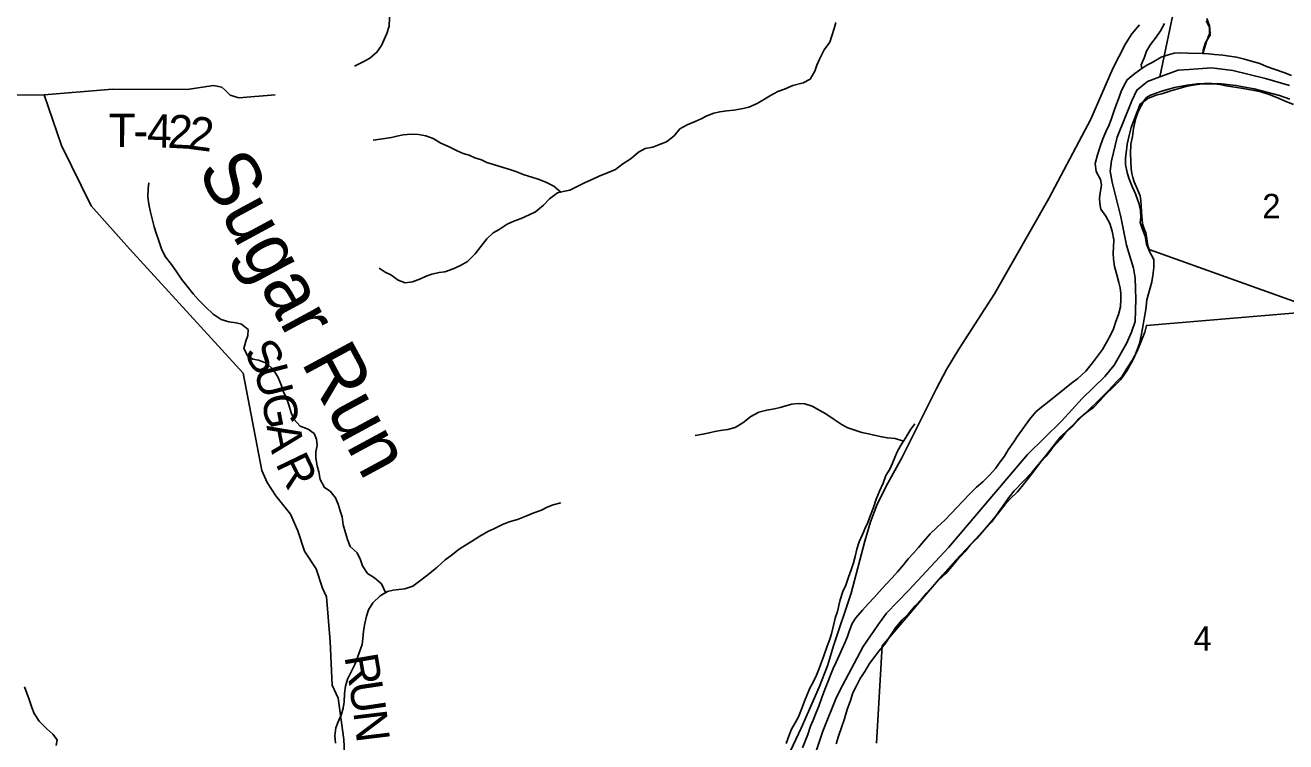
# Model space of a CAD drawing. Extents: x 1578669 to 1989827, y 208020 to 553079.
# Drawn here: x 1806856 to 1818219, y 387909 to 394363 of the extents above; entities that cross this region are included whole.
import ezdxf

# ---------------------------------------------------------------- set-up
doc = ezdxf.new("R2010")
doc.units = 0
for name, color, linetype in [('GM_X_County_Road', 7, 'Continuous'), ('GM_X_County_Road_Text', 7, 'Continuous'), ('GM_X_Major_River', 7, 'Continuous'), ('GM_X_Minor_River', 7, 'Continuous'), ('GM_X_Minor_River_Text', 7, 'Continuous'), ('GM_X_Section', 7, 'Continuous'), ('GM_X_Section_Text', 7, 'Continuous'), ('GM_X_State_Route', 7, 'Continuous'), ('GM_X_Township', 7, 'Continuous'), ('GM_X_Township_Road', 7, 'Continuous'), ('GM_X_Township_Road_Text', 7, 'Continuous')]:
    doc.layers.add(name, color=color, linetype=linetype)

msp = doc.modelspace()

# ---------------------------------------------------------------- linework, layer by layer
at = {"layer": 'GM_X_County_Road'}
msp.add_lwpolyline([(1809741, 387669), (1809727, 387930), (1809677, 388301), (1809623, 388418), (1809604, 388813), (1809572, 389213), (1809535, 389293), (1809477, 389468), (1809373, 389626), (1809313, 389809), (1809247, 389958), (1809116, 390124), (1809038, 390245), (1808988, 390353), (1808820, 391229), (1808531, 391544), (1807796, 392350), (1807449, 392737), (1807184, 393278), (1807027, 393737), (1806497, 393734)], dxfattribs=at)
at = {"layer": 'GM_X_Major_River'}
for points in [[(1818271, 393911), (1818201, 393936), (1818122, 393963), (1818044, 393991), (1817984, 394018), (1817918, 394037), (1817845, 394056), (1817773, 394075), (1817711, 394084), (1817651, 394093), (1817577, 394100), (1817523, 394105), (1817469, 394108), (1817337, 394110), (1817265, 394113), (1817211, 394110), (1817150, 394093), (1817096, 394074), (1817015, 394027), (1816965, 394002), (1816912, 393967), (1816857, 393927), (1816790, 393872), (1816759, 393817), (1816734, 393765), (1816707, 393691), (1816688, 393637), (1816669, 393585), (1816648, 393522), (1816627, 393466), (1816598, 393404), (1816569, 393338), (1816544, 393269), (1816521, 393195), (1816499, 393117), (1816510, 393045), (1816549, 392972), (1816556, 392922), (1816549, 392870), (1816540, 392808), (1816541, 392756), (1816550, 392705), (1816597, 392644), (1816634, 392576), (1816653, 392507), (1816670, 392431), (1816667, 392365), (1816664, 392309), (1816665, 392256), (1816674, 392190), (1816695, 392114), (1816714, 392047), (1816725, 391997), (1816732, 391947), (1816733, 391895), (1816728, 391826), (1816711, 391757)], [(1816189, 390634), (1816234, 390690), (1816289, 390745), (1816353, 390818), (1816410, 390867), (1816487, 390922), (1816542, 390979), (1816599, 391043), (1816656, 391098), (1816733, 391171), (1816787, 391250), (1816826, 391320), (1816851, 391371), (1816878, 391439), (1816899, 391497), (1816916, 391569), (1816929, 391645), (1816941, 391717), (1816956, 391803), (1816967, 391889), (1816987, 391963), (1817010, 392053), (1817021, 392110), (1817030, 392180), (1817030, 392253), (1816991, 392325), (1816962, 392392), (1816951, 392464), (1816924, 392531), (1816907, 392585), (1816912, 392635), (1816909, 392694), (1816896, 392752), (1816865, 392843), (1816834, 392911), (1816803, 392984), (1816788, 393036), (1816775, 393107), (1816774, 393169), (1816782, 393237), (1816789, 393291), (1816808, 393371), (1816825, 393441), (1816848, 393504), (1816878, 393584), (1816907, 393652), (1816976, 393703), (1817050, 393732), (1817101, 393745), (1817181, 393772), (1817245, 393791), (1817330, 393814), (1817402, 393826), (1817487, 393837), (1817553, 393838), (1817625, 393829), (1817681, 393818), (1817738, 393809), (1817816, 393796), (1817900, 393782), (1817984, 393767), (1818068, 393738), (1818139, 393711), (1818207, 393683), (1818289, 393648)], [(1816711, 391757), (1816688, 391693), (1816665, 391627), (1816638, 391571), (1816605, 391510), (1816565, 391442), (1816522, 391381), (1816477, 391323), (1816416, 391246), (1816345, 391181), (1816286, 391138), (1816223, 391087), (1816085, 390977), (1816018, 390924), (1815967, 390880), (1815908, 390811), (1815853, 390736), (1815799, 390662), (1815766, 390611), (1815717, 390538), (1815684, 390482), (1815645, 390430), (1815602, 390371), (1815551, 390312), (1815488, 390250), (1815431, 390201), (1815368, 390138), (1815307, 390077), (1815256, 390022), (1815203, 389966), (1815144, 389905), (1815079, 389844), (1815014, 389781), (1814956, 389716), (1814907, 389660), (1814863, 389609), (1814816, 389556), (1814773, 389504), (1814720, 389439), (1814671, 389385), (1814613, 389324), (1814554, 389259), (1814507, 389208), (1814454, 389150), (1814403, 389095), (1814342, 389026), (1814309, 388974), (1814286, 388912), (1814269, 388857), (1814246, 388805), (1814219, 388747), (1814196, 388693), (1814165, 388626), (1814140, 388570), (1814115, 388510), (1814088, 388441), (1814063, 388379), (1814038, 388307), (1814010, 388231), (1813985, 388172), (1813958, 388104), (1813935, 388048), (1813910, 387974), (1813887, 387913), (1813862, 387855)], [(1814167, 387890), (1814188, 387960), (1814218, 388046), (1814237, 388108), (1814266, 388201), (1814294, 388281), (1814315, 388349), (1814348, 388414), (1814383, 388480), (1814424, 388541), (1814465, 388613), (1814506, 388666), (1814549, 388726), (1814603, 388789), (1814662, 388876), (1814701, 388934), (1814758, 389005), (1814815, 389058), (1814877, 389132), (1814934, 389193), (1814979, 389248), (1815044, 389315), (1815091, 389367), (1815154, 389424), (1815209, 389489), (1815254, 389543), (1815327, 389620), (1815374, 389679), (1815434, 389740), (1815503, 389821), (1815558, 389885), (1815630, 389972), (1815685, 390043), (1815734, 390098), (1815799, 390159), (1815862, 390237), (1815918, 390308), (1815965, 390369), (1816010, 390431), (1816059, 390482), (1816118, 390559), (1816189, 390634)]]:
    msp.add_lwpolyline(points, dxfattribs=at)
at = {"layer": 'GM_X_Minor_River'}
for points in [[(1810206, 395299), (1810214, 395243), (1810200, 395169), (1810196, 395107), (1810182, 395034), (1810161, 394964), (1810129, 394898), (1810131, 394834), (1810128, 394764), (1810112, 394691), (1810100, 394611), (1810105, 394555), (1810133, 394481), (1810139, 394429), (1810135, 394355), (1810116, 394287), (1810092, 394234), (1810066, 394180), (1810026, 394120), (1809963, 394065), (1809907, 394035), (1809825, 393994)], [(1817475, 394108), (1817484, 394148), (1817504, 394215), (1817530, 394285), (1817530, 394357), (1817507, 394423)], [(1814163, 394388), (1814147, 394332), (1814127, 394267), (1814110, 394211), (1814058, 394141), (1814016, 394058), (1813992, 394004), (1813973, 393950), (1813931, 393878), (1813869, 393843), (1813775, 393819), (1813699, 393788), (1813639, 393766), (1813575, 393731), (1813521, 393697), (1813453, 393657), (1813377, 393626), (1813327, 393614), (1813243, 393599), (1813181, 393591), (1813117, 393583), (1813063, 393572), (1813001, 393546), (1812949, 393520), (1812895, 393495), (1812823, 393465), (1812757, 393429), (1812705, 393368), (1812636, 393312), (1812572, 393287), (1812512, 393263), (1812444, 393253), (1812384, 393218), (1812318, 393162), (1812244, 393113), (1812176, 393063), (1812106, 393032), (1812034, 393006), (1811978, 392978), (1811904, 392947), (1811836, 392913), (1811764, 392878), (1811704, 392864), (1811654, 392852), (1811583, 392799), (1811529, 392741), (1811455, 392682), (1811399, 392656), (1811327, 392621), (1811259, 392599), (1811199, 392571), (1811129, 392524), (1811073, 392492), (1811017, 392439), (1810962, 392369), (1810912, 392303), (1810844, 392236), (1810778, 392198), (1810714, 392169), (1810638, 392143), (1810588, 392137)], [(1816920, 393972), (1816916, 394007), (1816946, 394074), (1816964, 394130), (1816998, 394188), (1817049, 394254), (1817089, 394311), (1817125, 394377)], [(1817472, 394108), (1817474, 394138), (1817494, 394207), (1817538, 394273), (1817534, 394339), (1817501, 394403)], [(1811684, 392859), (1811622, 392914), (1811550, 392949), (1811480, 392977), (1811423, 392993), (1811353, 393014), (1811279, 393044), (1811223, 393062), (1811163, 393082), (1811076, 393107), (1811018, 393127), (1810968, 393149), (1810910, 393168), (1810858, 393192), (1810804, 393208), (1810749, 393230), (1810677, 393267), (1810603, 393301), (1810533, 393341), (1810468, 393366), (1810400, 393378), (1810336, 393382), (1810262, 393375), (1810206, 393363), (1810156, 393351), (1810096, 393342), (1809992, 393326)], [(1810104, 389253), (1810066, 389330), (1810004, 389384), (1809940, 389426), (1809895, 389494), (1809879, 389548), (1809849, 389612), (1809786, 389669), (1809760, 389731), (1809742, 389791), (1809723, 389863), (1809713, 389934), (1809695, 389988), (1809676, 390050), (1809654, 390106), (1809604, 390165), (1809553, 390199), (1809515, 390271), (1809501, 390339), (1809487, 390395), (1809474, 390463), (1809476, 390519), (1809488, 390580), (1809481, 390634), (1809459, 390686), (1809407, 390726), (1809335, 390753), (1809276, 390815), (1809254, 390873), (1809232, 390943), (1809211, 391003), (1809181, 391067), (1809163, 391123), (1809134, 391195), (1809092, 391261), (1809032, 391319), (1808959, 391346), (1808909, 391356), (1808859, 391388), (1808827, 391452), (1808845, 391516), (1808862, 391568), (1808866, 391622), (1808806, 391670), (1808756, 391682), (1808690, 391692), (1808623, 391711), (1808551, 391761), (1808481, 391827), (1808416, 391891), (1808370, 391943), (1808312, 392014), (1808265, 392076), (1808223, 392140), (1808175, 392208), (1808116, 392280), (1808084, 392350), (1808059, 392420), (1808037, 392490), (1808019, 392548), (1808002, 392606), (1807984, 392680), (1807970, 392750), (1807961, 392818), (1807963, 392892), (1807969, 392944)], [(1810588, 392137), (1810522, 392122), (1810470, 392104), (1810418, 392080), (1810346, 392051), (1810282, 392043), (1810218, 392068), (1810150, 392114), (1810099, 392138), (1810045, 392174)], [(1814772, 390615), (1814699, 390641), (1814628, 390645), (1814578, 390656), (1814508, 390670), (1814456, 390682), (1814398, 390695), (1814334, 390715), (1814272, 390737), (1814219, 390765), (1814147, 390812), (1814073, 390862), (1814018, 390892), (1813948, 390932), (1813884, 390953), (1813824, 390957), (1813766, 390949), (1813712, 390936), (1813660, 390920), (1813610, 390908), (1813540, 390897), (1813470, 390879), (1813396, 390839), (1813324, 390782), (1813256, 390740), (1813190, 390721), (1813140, 390715), (1813072, 390703), (1813022, 390690), (1812964, 390678), (1812894, 390668)], [(1814876, 390774), (1814840, 390724), (1814793, 390649), (1814747, 390573), (1814717, 390521), (1814695, 390469), (1814674, 390418), (1814648, 390364), (1814614, 390306), (1814588, 390238), (1814556, 390167), (1814527, 390093), (1814501, 390019), (1814475, 389950), (1814452, 389884), (1814428, 389834), (1814404, 389776), (1814374, 389709), (1814353, 389643), (1814337, 389579), (1814323, 389521), (1814301, 389457), (1814278, 389390), (1814252, 389318), (1814226, 389262), (1814202, 389187), (1814189, 389137), (1814177, 389081), (1814157, 389021), (1814143, 388955), (1814124, 388880), (1814106, 388824), (1814086, 388770), (1814055, 388684), (1814037, 388634), (1814013, 388569), (1813987, 388509), (1813955, 388441), (1813928, 388391), (1813902, 388326), (1813880, 388274), (1813858, 388218), (1813825, 388135), (1813795, 388081), (1813763, 388021), (1813743, 387967), (1813714, 387892)], [(1811439, 389971), (1811509, 389995), (1811561, 390021), (1811615, 390042), (1811683, 390060)], [(1809652, 387895), (1809648, 387961), (1809657, 388034), (1809677, 388088), (1809707, 388158), (1809723, 388212), (1809732, 388270), (1809734, 388345), (1809742, 388409), (1809760, 388473), (1809827, 388606), (1809851, 388668), (1809869, 388718), (1809892, 388786), (1809900, 388840), (1809904, 388905), (1809916, 388975), (1809933, 389039), (1809951, 389097), (1809989, 389161), (1810055, 389224), (1810121, 389262), (1810173, 389275), (1810225, 389279), (1810279, 389285), (1810351, 389310), (1810422, 389364), (1810500, 389425), (1810570, 389483), (1810640, 389548), (1810694, 389586), (1810766, 389644), (1810824, 389681), (1810880, 389713), (1810953, 389760), (1811027, 389802), (1811079, 389826), (1811157, 389865), (1811219, 389891), (1811293, 389912), (1811369, 389942), (1811439, 389971)], [(1807135, 387874), (1807143, 387926), (1807104, 387978), (1807050, 388024), (1806982, 388094), (1806937, 388164), (1806915, 388218), (1806891, 388290), (1806870, 388348), (1806850, 388404)]]:
    msp.add_lwpolyline(points, dxfattribs=at)
at = {"layer": 'GM_X_Section'}
for points in [[(1818532, 391789), (1816988, 392343), (1816976, 392375), (1816964, 392461), (1816957, 392493), (1816941, 392529), (1816927, 392573), (1816920, 392641), (1816912, 392783), (1816907, 392825), (1816883, 392883), (1816851, 392952), (1816840, 392990), (1816830, 393028), (1816826, 393068), (1816819, 393208), (1816822, 393290), (1816836, 393360), (1816846, 393434), (1816867, 393527), (1816887, 393585), (1816938, 393681), (1816962, 393711), (1817000, 393733), (1817102, 393768), (1817215, 393801), (1817329, 393823), (1817421, 393834), (1817499, 393836), (1817639, 393835), (1817769, 393820), (1817935, 393789), (1818162, 393729), (1818254, 393697)], [(1814528, 387896), (1814580, 388772), (1814797, 389026), (1814976, 389237), (1815128, 389412), (1815244, 389544), (1815426, 389736), (1815486, 389802), (1815565, 389888), (1815645, 389997), (1815726, 390113), (1815770, 390170), (1815853, 390256), (1815929, 390335), (1816058, 390490), (1816189, 390654), (1816256, 390722), (1816371, 390831), (1816523, 390976), (1816622, 391073), (1816696, 391153), (1816743, 391202), (1816785, 391270), (1816836, 391348), (1816880, 391427), (1816919, 391523), (1816947, 391599), (1816963, 391657), (1818532, 391789)]]:
    msp.add_lwpolyline(points, dxfattribs=at)
at = {"layer": 'GM_X_State_Route'}
msp.add_lwpolyline([(1813754, 387826), (1813849, 388032), (1814011, 388402), (1814088, 388592), (1814143, 388773), (1814302, 389248), (1814425, 389716), (1814476, 389891), (1814533, 390039), (1814616, 390211), (1814758, 390465), (1815069, 391091), (1815160, 391262), (1815272, 391446), (1815593, 391943), (1816082, 392803), (1816460, 393516), (1816660, 393972), (1816773, 394195), (1816831, 394286), (1816900, 394366)], dxfattribs=at)
at = {"layer": 'GM_X_Township'}
for points in [[(1817268, 394775), (1817084, 393899), (1816972, 393855), (1816877, 393779), (1816830, 393683), (1816700, 393354), (1816648, 393142), (1816637, 393048), (1816654, 392948), (1816732, 392636), (1816784, 392383), (1816847, 392176), (1816860, 392086), (1816868, 391895), (1816860, 391695), (1816829, 391597), (1816784, 391495), (1816671, 391302), (1816588, 391199), (1816382, 391001), (1816196, 390798), (1815890, 390497), (1815180, 389661), (1814819, 389271), (1814619, 389067), (1814542, 388959), (1814408, 388766), (1814222, 388416), (1814168, 388312), (1814045, 388005), (1813935, 387673)], [(1818251, 393820), (1818037, 393882), (1817740, 393954), (1817549, 393978), (1817348, 393964), (1817249, 393957), (1817084, 393899), (1817268, 394775)], [(1813935, 387673), (1814045, 388005), (1814168, 388312), (1814222, 388416), (1814408, 388766), (1814542, 388959), (1814619, 389067), (1814819, 389271), (1815180, 389661), (1815890, 390497), (1816196, 390798), (1816382, 391001), (1816588, 391199), (1816671, 391302), (1816784, 391495), (1816829, 391597), (1816860, 391695), (1816868, 391895), (1816860, 392086), (1816847, 392176), (1816784, 392383), (1816732, 392636), (1816654, 392948), (1816637, 393048), (1816648, 393142), (1816700, 393354), (1816830, 393683), (1816877, 393779), (1816972, 393855), (1817084, 393899), (1817249, 393957), (1817348, 393964), (1817549, 393978), (1817740, 393954), (1818037, 393882), (1818251, 393820)]]:
    msp.add_lwpolyline(points, dxfattribs=at)
at = {"layer": 'GM_X_Township_Road'}
msp.add_lwpolyline([(1807027, 393737), (1807642, 393787), (1808315, 393785), (1808554, 393819), (1808628, 393804), (1808662, 393774), (1808703, 393732), (1808781, 393710), (1809108, 393736)], dxfattribs=at)

# ---------------------------------------------------------------- texts
at = {"layer": 'GM_X_County_Road_Text'}
for s, rotation, p in [('S', 303.1115, (1808816, 391412)), ('U', 284.4436, (1808916, 391266)), ('G', 280.8213, (1808981, 391016)), ('A', 281.027, (1809030, 390755)), ('R', 295.7549, (1809107, 390416)), ('R', 279.7261, (1809732, 388677)), ('U', 278.5927, (1809773, 388436)), ('N', 276.9235, (1809813, 388177))]:
    msp.add_text(s, height=300, rotation=rotation, dxfattribs=at).set_placement(p)
at = {"layer": 'GM_X_Minor_River_Text'}
msp.add_text('Sugar Run', height=500, rotation=298.3768, dxfattribs=at).set_placement((1808402, 393061))
at = {"layer": 'GM_X_Section_Text'}
for s, p in [('2', (1818007, 392623)), ('4', (1817386, 388729))]:
    msp.add_text(s, height=221, rotation=0, dxfattribs=at).set_placement(p)
at = {"layer": 'GM_X_Township_Road_Text'}
for s, rotation, p in [('T', 359.6186, (1807606, 393267)), ('4', 358.6885, (1807952, 393264)), ('2', 356.996, (1808135, 393260)), ('2', 352.5322, (1808313, 393251)), ('-', 359.4302, (1807830, 393265))]:
    msp.add_text(s, height=300, rotation=rotation, dxfattribs=at).set_placement(p)

doc.saveas('drawing.dxf')
